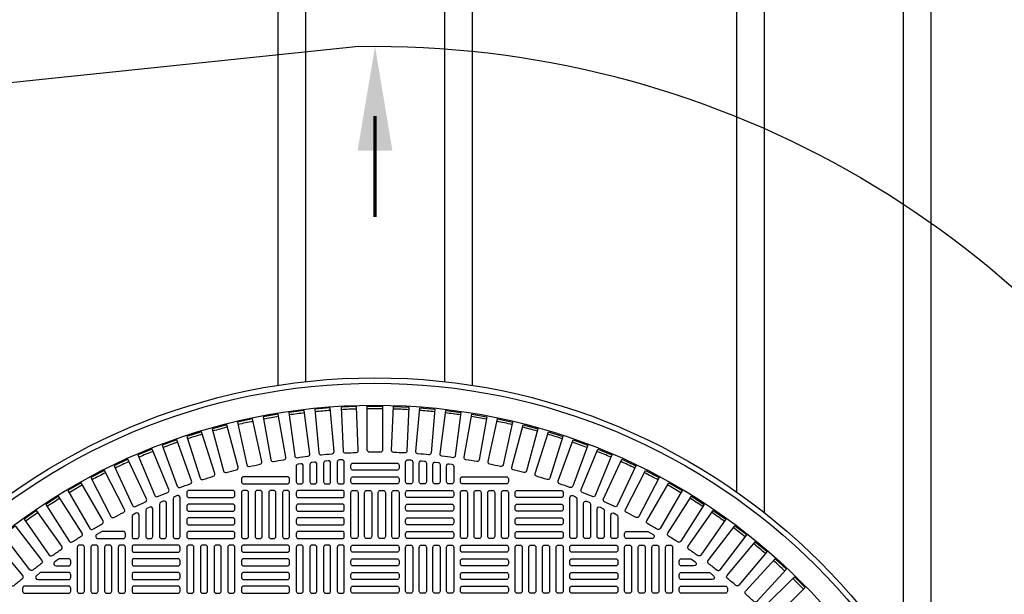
# Model space of a CAD drawing. Extents: x -169 to 2224, y 0 to 2796.
# Tile 524 of 530: x 1863 to 1898, y 1494 to 1515. Entities that reach past the tile are written whole.
import ezdxf

# ---------------------------------------------------------------- set-up
doc = ezdxf.new("R2010")
doc.units = 0
doc.header["$MEASUREMENT"] = 0
for name, color, linetype in [('TANK-MANHOLE-COVER-40', 2, 'CONTINUOUS'), ('TANK-MANHOLE-COVER-HATCH-40', 252, 'CONTINUOUS'), ('TANK-SLOPE', 3, 'CONTINUOUS'), ('TANK-UST-RIB', 7, 'CONTINUOUS')]:
    doc.layers.add(name, color=color, linetype=linetype)

msp = doc.modelspace()

# ---------------------------------------------------------------- linework, layer by layer
at = {"layer": 'TANK-MANHOLE-COVER-40', "color": 4, "linetype": 'Continuous'}
msp.add_circle((1875.77234, 1479.01916), 22.63902, dxfattribs=at)
at = {"layer": 'TANK-MANHOLE-COVER-40', "color": 1, "linetype": 'Continuous'}
msp.add_circle((1875.77234, 1479.01916), 22.44094, dxfattribs=at)
at = {"layer": 'TANK-MANHOLE-COVER-40', "color": 2, "linetype": 'Continuous'}
msp.add_circle((1875.77234, 1479.01916), 21.65354, dxfattribs=at)
at = {"layer": 'TANK-MANHOLE-COVER-HATCH-40', "linetype": 'Continuous'}
for points in [[(1872.97268, 1498.78248, -0.00491171), (1873.36148, 1498.83366, 0.41709369), (1873.43003, 1498.9221), (1873.22436, 1500.48439), (1872.67789, 1500.41245), (1872.88357, 1498.85016, 0.41709369), (1872.97268, 1498.78248)], [(1873.83741, 1498.88578, -0.00491171), (1874.22807, 1498.91996, 0.41709369), (1874.30042, 1499.00533), (1874.16308, 1500.5751), (1873.614, 1500.52706), (1873.75133, 1498.95729, 0.41709369), (1873.83741, 1498.88578)], [(1874.70582, 1498.95128, -0.00491171), (1875.0976, 1498.96838, 0.41709369), (1875.1736, 1499.05051), (1875.10487, 1500.62478), (1874.55421, 1500.60074), (1874.62295, 1499.02647, 0.41709369), (1874.70582, 1498.95128)], [(1875.96842, 1498.97883, 0.00491171), (1875.57626, 1498.97883, -0.41709369), (1875.49675, 1499.05756), (1875.49675, 1500.63333), (1876.04793, 1500.63333), (1876.04793, 1499.05756, -0.41709369), (1875.96842, 1498.97883)], [(1876.83886, 1498.95128, 0.00491171), (1876.44708, 1498.96838, -0.41709369), (1876.37107, 1499.05051), (1876.43981, 1500.62478), (1876.99046, 1500.60074), (1876.92173, 1499.02647, -0.41709369), (1876.83886, 1498.95128)], [(1877.70727, 1498.88578, 0.00491171), (1877.31661, 1498.91996, -0.41709369), (1877.24426, 1499.00533), (1877.3816, 1500.5751), (1877.93068, 1500.52706), (1877.79334, 1498.95729, -0.41709369), (1877.70727, 1498.88578)], [(1878.572, 1498.78248, 0.00491171), (1878.1832, 1498.83366, -0.41709369), (1878.11464, 1498.9221), (1878.32032, 1500.48439), (1878.86679, 1500.41245), (1878.66111, 1498.85016, -0.41709369), (1878.572, 1498.78248)], [(1871.26085, 1498.46326, -0.00491171), (1871.6437, 1498.54814, 0.41709369), (1871.70429, 1498.64222), (1871.36323, 1500.18064), (1870.82512, 1500.06134), (1871.16618, 1498.52292, 0.41709369), (1871.26085, 1498.46326)], [(1872.11328, 1498.64155, -0.00491171), (1872.49948, 1498.70964, 0.41709369), (1872.56411, 1498.80099), (1872.29048, 1500.35282), (1871.74767, 1500.25711), (1872.0213, 1498.70528, 0.41709369), (1872.11328, 1498.64155)], [(1879.4314, 1498.64155, 0.00491171), (1879.0452, 1498.70964, -0.41709369), (1878.98057, 1498.80099), (1879.2542, 1500.35282), (1879.797, 1500.25711), (1879.52337, 1498.70528, -0.41709369), (1879.4314, 1498.64155)], [(1880.28383, 1498.46326, 0.00491171), (1879.90097, 1498.54814, -0.41709369), (1879.84038, 1498.64222), (1880.18144, 1500.18064), (1880.71956, 1500.06134), (1880.3785, 1498.52292, -0.41709369), (1880.28383, 1498.46326)], [(1869.58335, 1497.99607, -0.00491171), (1869.95735, 1498.11399, 0.41709369), (1870.00951, 1498.213), (1869.53567, 1499.71583), (1869.01, 1499.55009), (1869.48384, 1498.04725, 0.41709369), (1869.58335, 1497.99607)], [(1870.417, 1498.24797, -0.00491171), (1870.79579, 1498.34947, 0.41709369), (1870.85222, 1498.4461), (1870.44438, 1499.96818), (1869.91198, 1499.82552), (1870.31982, 1498.30344, 0.41709369), (1870.417, 1498.24797)], [(1881.12768, 1498.24797, 0.00491171), (1880.74888, 1498.34947, -0.41709369), (1880.69246, 1498.4461), (1881.1003, 1499.96818), (1881.6327, 1499.82552), (1881.22486, 1498.30344, -0.41709369), (1881.12768, 1498.24797)], [(1881.96133, 1497.99607, 0.00491171), (1881.58732, 1498.11399, -0.41709369), (1881.53517, 1498.213), (1882.00901, 1499.71583), (1882.53468, 1499.55009), (1882.06084, 1498.04725, -0.41709369), (1881.96133, 1497.99607)], [(1868.76148, 1497.70805, -0.00491171), (1869.12998, 1497.84217, 0.41709369), (1869.17777, 1497.94336), (1868.63883, 1499.4241), (1868.12089, 1499.23558), (1868.65983, 1497.75484, 0.41709369), (1868.76148, 1497.70805)], [(1882.7832, 1497.70805, 0.00491171), (1882.41469, 1497.84217, -0.41709369), (1882.36691, 1497.94336), (1882.90585, 1499.4241), (1883.42379, 1499.23558), (1882.88485, 1497.75484, -0.41709369), (1882.7832, 1497.70805)], [(1867.95295, 1497.38445, -0.00491171), (1868.31526, 1497.53452, 0.41709369), (1868.35859, 1497.63769), (1867.75556, 1499.09352), (1867.24634, 1498.88259), (1867.84936, 1497.42677, 0.41709369), (1867.95295, 1497.38445)], [(1883.59172, 1497.38445, 0.00491171), (1883.22942, 1497.53452, -0.41709369), (1883.18609, 1497.63769), (1883.78911, 1499.09352), (1884.29834, 1498.88259), (1883.69532, 1497.42677, -0.41709369), (1883.59172, 1497.38445)], [(1867.15931, 1497.0259, -0.00491171), (1867.51472, 1497.19163, 0.41709369), (1867.55351, 1497.29659), (1866.88756, 1498.72472), (1866.38802, 1498.49178), (1867.05397, 1497.06365, 0.41709369), (1867.15931, 1497.0259)], [(1884.38536, 1497.0259, 0.00491171), (1884.02995, 1497.19163, -0.41709369), (1883.99116, 1497.29659), (1884.65711, 1498.72472), (1885.15665, 1498.49178), (1884.4907, 1497.06365, -0.41709369), (1884.38536, 1497.0259)], [(1866.38207, 1496.63306, -0.00491171), (1866.72991, 1496.81414, 0.41709369), (1866.76409, 1496.92069), (1866.03648, 1498.31842), (1865.54757, 1498.06391), (1866.27518, 1496.66619, 0.41709369), (1866.38207, 1496.63306)], [(1885.16261, 1496.63306, 0.00491171), (1884.81476, 1496.81414, -0.41709369), (1884.78059, 1496.92069), (1885.5082, 1498.31842), (1885.9971, 1498.06391), (1885.26949, 1496.66619, -0.41709369), (1885.16261, 1496.63306)], [(1865.6227, 1496.2067, -0.00491171), (1865.96231, 1496.40278, 0.41709369), (1865.99181, 1496.51072), (1865.20392, 1497.87538), (1864.72658, 1497.59979), (1865.51447, 1496.23513, 0.41709369), (1865.6227, 1496.2067)], [(1885.92198, 1496.2067, 0.00491171), (1885.58236, 1496.40278, -0.41709369), (1885.55287, 1496.51072), (1886.34076, 1497.87538), (1886.81809, 1497.59979), (1886.03021, 1496.23513, -0.41709369), (1885.92198, 1496.2067)], [(1864.88265, 1495.74762, -0.00491171), (1865.21339, 1495.95832, 0.41709369), (1865.23814, 1496.06745), (1864.39148, 1497.39644), (1863.92662, 1497.10029), (1864.77328, 1495.7713, 0.41709369), (1864.88265, 1495.74762)], [(1886.66203, 1495.74762, 0.00491171), (1886.33129, 1495.95832, -0.41709369), (1886.30653, 1496.06745), (1887.15319, 1497.39644), (1887.61806, 1497.10029), (1886.7714, 1495.7713, -0.41709369), (1886.66203, 1495.74762)], [(1864.16333, 1495.2567, -0.00491171), (1864.48456, 1495.48163, 0.41709369), (1864.50453, 1495.59173), (1863.60071, 1496.88253), (1863.14921, 1496.56638), (1864.05303, 1495.27559, 0.41709369), (1864.16333, 1495.2567)], [(1887.38135, 1495.2567, 0.00491171), (1887.06012, 1495.48163, -0.41709369), (1887.04014, 1495.59173), (1887.94397, 1496.88253), (1888.39547, 1496.56638), (1887.49164, 1495.27559, -0.41709369), (1887.38135, 1495.2567)], [(1863.4661, 1494.73486, -0.41709369), (1863.35509, 1494.74892), (1862.39582, 1495.99907), (1862.8331, 1496.3346), (1863.79237, 1495.08446, -0.41709369), (1863.77722, 1494.97359, 0.00491171), (1863.4661, 1494.73486)], [(1888.07857, 1494.73486, 0.41709369), (1888.18959, 1494.74892), (1889.14885, 1495.99907), (1888.71157, 1496.3346), (1887.7523, 1495.08446, 0.41709369), (1887.76746, 1494.97359, -0.00491171), (1888.07857, 1494.73486)], [(1865.97415, 1496.12546, 0.1342636), (1865.93408, 1496.1145), (1865.76758, 1496.01608, 0.76325856), (1865.80765, 1495.86955), (1866.71722, 1495.86955), (1866.71722, 1495.86955, 0.41421356), (1866.79596, 1495.94829), (1866.79596, 1496.04672), (1866.79596, 1496.04672, 0.41421356), (1866.71722, 1496.12546), (1865.97415, 1496.12546)], [(1885.57052, 1496.12546, -0.1342636), (1885.61059, 1496.1145), (1885.7771, 1496.01608, -0.76325856), (1885.73703, 1495.86955), (1884.82746, 1495.86955), (1884.82746, 1495.86955, -0.41421356), (1884.74872, 1495.94829), (1884.74872, 1496.04672), (1884.74872, 1496.04672, -0.41421356), (1884.82746, 1496.12546), (1885.57052, 1496.12546)], [(1862.79231, 1494.18312, -0.00491171), (1863.09272, 1494.43519, 0.41709369), (1863.10302, 1494.54661), (1862.09013, 1495.75372), (1861.6679, 1495.39943), (1862.68079, 1494.19232, 0.41709369), (1862.79231, 1494.18312)], [(1888.75237, 1494.18312, 0.00491171), (1888.45196, 1494.43519, -0.41709369), (1888.44166, 1494.54661), (1889.45455, 1495.75372), (1889.87678, 1495.39943), (1888.86389, 1494.19232, -0.41709369), (1888.75237, 1494.18312)], [(1864.43416, 1495.14121, 0.15754945), (1864.38808, 1495.12632), (1864.25168, 1495.02789, 0.72778796), (1864.29775, 1494.8853), (1864.74872, 1494.8853), (1864.74872, 1494.8853, 0.41421356), (1864.82746, 1494.96404), (1864.82746, 1495.06247), (1864.82746, 1495.06247, 0.41421356), (1864.74872, 1495.14121), (1864.43416, 1495.14121)], [(1887.11052, 1495.14121, -0.15754945), (1887.15659, 1495.12632), (1887.293, 1495.02789, -0.72778796), (1887.24692, 1494.8853), (1886.79596, 1494.8853), (1886.79596, 1494.8853, -0.41421356), (1886.71722, 1494.96404), (1886.71722, 1495.06247), (1886.71722, 1495.06247, -0.41421356), (1886.79596, 1495.14121), (1887.11052, 1495.14121)], [(1863.76806, 1494.64908, 0.16819223), (1863.71938, 1494.63223), (1863.59425, 1494.5338, 0.71204699), (1863.64294, 1494.39318), (1864.74872, 1494.39318), (1864.74872, 1494.39318, 0.41421356), (1864.82746, 1494.47192), (1864.82746, 1494.57034), (1864.82746, 1494.57034, 0.41421356), (1864.74872, 1494.64908), (1863.7408, 1494.64908)], [(1887.77662, 1494.64908, -0.16819223), (1887.8253, 1494.63223), (1887.95042, 1494.5338, -0.71204699), (1887.90174, 1494.39318), (1886.79596, 1494.39318), (1886.79596, 1494.39318, -0.41421356), (1886.71722, 1494.47192), (1886.71722, 1494.57034), (1886.71722, 1494.57034, -0.41421356), (1886.79596, 1494.64908), (1887.80388, 1494.64908)], [(1890.0246, 1492.99413, 0.00491171), (1889.74731, 1493.27142, -0.41709369), (1889.74676, 1493.38332), (1890.86099, 1494.49756), (1891.25074, 1494.10782), (1890.1365, 1492.99358, -0.41709369), (1890.0246, 1492.99413)]]:
    msp.add_lwpolyline(points, format="xyb", dxfattribs=at)
for points in [[(1873.60698, 1497.83806, 0.41421356), (1873.68572, 1497.9168), (1873.68572, 1498.54475, 0.44756586), (1873.59814, 1498.62299), (1873.49972, 1498.61187, 0.38162971), (1873.42982, 1498.53363), (1873.42982, 1497.9168), (1873.42982, 1497.9168, 0.41421356), (1873.50856, 1497.83806), (1873.60698, 1497.83806)], [(1874.09911, 1497.83806, 0.41421356), (1874.17785, 1497.9168), (1874.17785, 1498.59307, 0.44006189), (1874.09223, 1498.67151), (1873.99381, 1498.66288, 0.3888292), (1873.92194, 1498.58444), (1873.92194, 1497.9168), (1873.92194, 1497.9168, 0.41421356), (1874.00068, 1497.83806), (1874.09911, 1497.83806)], [(1874.59124, 1497.83806, 0.41421356), (1874.66998, 1497.9168), (1874.66998, 1498.62893, 0.43261554), (1874.58632, 1498.70751), (1874.4879, 1498.70136, 0.39604796), (1874.41407, 1498.62277), (1874.41407, 1497.9168), (1874.41407, 1497.9168, 0.41421356), (1874.49281, 1497.83806), (1874.59124, 1497.83806)], [(1876.95344, 1497.83806, -0.41421356), (1876.8747, 1497.9168), (1876.8747, 1498.62893, -0.43261554), (1876.95835, 1498.70751), (1877.05678, 1498.70136, -0.39604796), (1877.13061, 1498.62277), (1877.13061, 1497.9168), (1877.13061, 1497.9168, -0.41421356), (1877.05187, 1497.83806), (1876.95344, 1497.83806)], [(1877.44557, 1497.83806, -0.41421356), (1877.36683, 1497.9168), (1877.36683, 1498.59307, -0.44006189), (1877.45244, 1498.67151), (1877.55087, 1498.66288, -0.3888292), (1877.62273, 1498.58444), (1877.62273, 1497.9168), (1877.62273, 1497.9168, -0.41421356), (1877.54399, 1497.83806), (1877.44557, 1497.83806)], [(1877.93769, 1497.83806, -0.41421356), (1877.85895, 1497.9168), (1877.85895, 1498.54475, -0.44756586), (1877.94653, 1498.62299), (1878.04496, 1498.61187, -0.38162971), (1878.11486, 1498.53363), (1878.11486, 1497.9168), (1878.11486, 1497.9168, -0.41421356), (1878.03612, 1497.83806), (1877.93769, 1497.83806)], [(1873.11486, 1497.83806, 0.41421356), (1873.1936, 1497.9168), (1873.1936, 1498.48387, 0.45513358), (1873.10405, 1498.56187), (1873.00563, 1498.54823, 0.37444426), (1872.93769, 1498.47024), (1872.93769, 1497.9168), (1872.93769, 1497.9168, 0.41421356), (1873.01643, 1497.83806), (1873.11486, 1497.83806)], [(1874.9062, 1498.50735, -0.41421356), (1874.98494, 1498.58609), (1876.55974, 1498.58609, -0.41421356), (1876.63848, 1498.50735), (1876.63848, 1498.40892, -0.41421356), (1876.55974, 1498.33018), (1874.98494, 1498.33018, -0.41421356), (1874.9062, 1498.40892)], [(1878.42982, 1497.83806, -0.41421356), (1878.35108, 1497.9168), (1878.35108, 1498.48387, -0.45513358), (1878.44062, 1498.56187), (1878.53905, 1498.54823, -0.37444426), (1878.60698, 1498.47024), (1878.60698, 1497.9168), (1878.60698, 1497.9168, -0.41421356), (1878.52824, 1497.83806), (1878.42982, 1497.83806)], [(1872.70147, 1498.01522, 0.41421356), (1872.62273, 1498.09396), (1871.04793, 1498.09396, 0.41421356), (1870.96919, 1498.01522), (1870.96919, 1497.9168, 0.41421356), (1871.04793, 1497.83806), (1872.62273, 1497.83806, 0.41421356), (1872.70147, 1497.9168)], [(1874.9062, 1498.01522, -0.41421356), (1874.98494, 1498.09396), (1876.55974, 1498.09396, -0.41421356), (1876.63848, 1498.01522), (1876.63848, 1497.9168, -0.41421356), (1876.55974, 1497.83806), (1874.98494, 1497.83806, -0.41421356), (1874.9062, 1497.9168)], [(1878.8432, 1498.01522, -0.41421356), (1878.92194, 1498.09396), (1880.49675, 1498.09396, -0.41421356), (1880.57549, 1498.01522), (1880.57549, 1497.9168, -0.41421356), (1880.49675, 1497.83806), (1878.92194, 1497.83806, -0.41421356), (1878.8432, 1497.9168)], [(1868.1936, 1495.86955, 0.41421356), (1868.27234, 1495.94829), (1868.27234, 1497.14363, 0.53592322), (1868.16315, 1497.21624), (1868.06472, 1497.17496, 0.30214843), (1868.01643, 1497.10235), (1868.01643, 1495.94829), (1868.01643, 1495.94829, 0.41421356), (1868.09517, 1495.86955), (1868.1936, 1495.86955)], [(1868.68572, 1495.86955, 0.41421356), (1868.76446, 1495.94829), (1868.76446, 1497.34166, 0.52729524), (1868.65724, 1497.41506), (1868.55881, 1497.37687, 0.30950451), (1868.50856, 1497.30346), (1868.50856, 1495.94829), (1868.50856, 1495.94829, 0.41421356), (1868.5873, 1495.86955), (1868.68572, 1495.86955)], [(1882.85895, 1495.86955, -0.41421356), (1882.78021, 1495.94829), (1882.78021, 1497.34166, -0.52729524), (1882.88744, 1497.41506), (1882.98586, 1497.37687, -0.30950451), (1883.03612, 1497.30346), (1883.03612, 1495.94829), (1883.03612, 1495.94829, -0.41421356), (1882.95738, 1495.86955), (1882.85895, 1495.86955)], [(1883.35108, 1495.86955, -0.41421356), (1883.27234, 1495.94829), (1883.27234, 1497.14363, -0.53592322), (1883.38153, 1497.21624), (1883.47996, 1497.17496, -0.30214843), (1883.52824, 1497.10235), (1883.52824, 1495.94829), (1883.52824, 1495.94829, -0.41421356), (1883.4495, 1495.86955), (1883.35108, 1495.86955)], [(1867.70147, 1495.86955, 0.41421356), (1867.78021, 1495.94829), (1867.78021, 1496.92989, 0.54471323), (1867.66906, 1497.00164), (1867.57063, 1496.95718, 0.2947387), (1867.52431, 1496.88542), (1867.52431, 1495.94829), (1867.52431, 1495.94829, 0.41421356), (1867.60305, 1495.86955), (1867.70147, 1495.86955)], [(1883.8432, 1495.86955, -0.41421356), (1883.76446, 1495.94829), (1883.76446, 1496.92989, -0.54471323), (1883.87562, 1497.00164), (1883.97405, 1496.95718, -0.2947387), (1884.02037, 1496.88542), (1884.02037, 1495.94829), (1884.02037, 1495.94829, -0.41421356), (1883.94163, 1495.86955), (1883.8432, 1495.86955)], [(1867.03218, 1496.65595), (1867.03218, 1495.94829), (1867.03218, 1495.94829, 0.41421356), (1867.11092, 1495.86955), (1867.20935, 1495.86955), (1867.20935, 1495.86955, 0.41421356), (1867.28809, 1495.94829), (1867.28809, 1496.71277, 0.57735027), (1867.16998, 1496.78097), (1867.07155, 1496.72414, 0.26794919)], [(1884.5125, 1496.65595), (1884.5125, 1495.94829), (1884.5125, 1495.94829, -0.41421356), (1884.43376, 1495.86955), (1884.33533, 1495.86955), (1884.33533, 1495.86955, -0.41421356), (1884.25659, 1495.94829), (1884.25659, 1496.71277, -0.57735027), (1884.3747, 1496.78097), (1884.47313, 1496.72414, -0.26794919)], [(1889.1069, 1493.97921), (1890.17148, 1495.14099), (1890.57785, 1494.76861), (1889.51327, 1493.60683, -0.41709369), (1889.40146, 1493.6025, 0.00491171), (1889.11233, 1493.86744, -0.41709369)], [(1864.82746, 1494.07821, 0.41421356), (1864.74872, 1494.15695), (1863.17391, 1494.15695, 0.41421356), (1863.09517, 1494.07821), (1863.09517, 1493.97979, 0.41421356), (1863.17391, 1493.90105), (1864.74872, 1493.90105, 0.41421356), (1864.82746, 1493.97979)], [(1886.71722, 1494.07821, -0.41421356), (1886.79596, 1494.15695), (1888.37076, 1494.15695, -0.41421356), (1888.4495, 1494.07821), (1888.4495, 1493.97979, -0.41421356), (1888.37076, 1493.90105), (1886.79596, 1493.90105, -0.41421356), (1886.71722, 1493.97979)]]:
    msp.add_lwpolyline(points, format="xyb", close=True, dxfattribs=at)
at = {"layer": 'TANK-MANHOLE-COVER-HATCH-40', "linetype": 'Continuous', "flags": 128}
for points in [[(1869.00068, 1497.42467, 0.41421356), (1869.07942, 1497.34593), (1870.65423, 1497.34593, 0.41421356), (1870.73297, 1497.42467), (1870.73297, 1497.5231, 0.41421356), (1870.65423, 1497.60184), (1869.07942, 1497.60184, 0.41421356), (1869.00068, 1497.5231)], [(1871.14635, 1495.86955, 0.41421356), (1871.22509, 1495.94829), (1871.22509, 1497.5231, 0.41421356), (1871.14635, 1497.60184), (1871.04793, 1497.60184, 0.41421356), (1870.96919, 1497.5231), (1870.96919, 1495.94829, 0.41421356), (1871.04793, 1495.86955)], [(1871.63848, 1495.86955, 0.41421356), (1871.71722, 1495.94829), (1871.71722, 1497.5231, 0.41421356), (1871.63848, 1497.60184), (1871.54005, 1497.60184, 0.41421356), (1871.46131, 1497.5231), (1871.46131, 1495.94829, 0.41421356), (1871.54005, 1495.86955)], [(1872.13061, 1495.86955, 0.41421356), (1872.20935, 1495.94829), (1872.20935, 1497.5231, 0.41421356), (1872.13061, 1497.60184), (1872.03218, 1497.60184, 0.41421356), (1871.95344, 1497.5231), (1871.95344, 1495.94829, 0.41421356), (1872.03218, 1495.86955)], [(1872.62273, 1495.86955, 0.41421356), (1872.70147, 1495.94829), (1872.70147, 1497.5231, 0.41421356), (1872.62273, 1497.60184), (1872.52431, 1497.60184, 0.41421356), (1872.44557, 1497.5231), (1872.44557, 1495.94829, 0.41421356), (1872.52431, 1495.86955)], [(1872.93769, 1497.42467, 0.41421356), (1873.01643, 1497.34593), (1874.59124, 1497.34593, 0.41421356), (1874.66998, 1497.42467), (1874.66998, 1497.5231, 0.41421356), (1874.59124, 1497.60184), (1873.01643, 1497.60184, 0.41421356), (1872.93769, 1497.5231)], [(1874.98494, 1495.86955, -0.41421356), (1874.9062, 1495.94829), (1874.9062, 1497.5231, -0.41421356), (1874.98494, 1497.60184), (1875.08336, 1497.60184, -0.41421356), (1875.1621, 1497.5231), (1875.1621, 1495.94829, -0.41421356), (1875.08336, 1495.86955)], [(1875.47706, 1495.86955, -0.41421356), (1875.39832, 1495.94829), (1875.39832, 1497.5231, -0.41421356), (1875.47706, 1497.60184), (1875.57549, 1497.60184, -0.41421356), (1875.65423, 1497.5231), (1875.65423, 1495.94829, -0.41421356), (1875.57549, 1495.86955)], [(1875.96919, 1495.86955, -0.41421356), (1875.89045, 1495.94829), (1875.89045, 1497.5231, -0.41421356), (1875.96919, 1497.60184), (1876.06761, 1497.60184, -0.41421356), (1876.14635, 1497.5231), (1876.14635, 1495.94829, -0.41421356), (1876.06761, 1495.86955)], [(1876.46131, 1495.86955, -0.41421356), (1876.38257, 1495.94829), (1876.38257, 1497.5231, -0.41421356), (1876.46131, 1497.60184), (1876.55974, 1497.60184, -0.41421356), (1876.63848, 1497.5231), (1876.63848, 1495.94829, -0.41421356), (1876.55974, 1495.86955)], [(1878.60698, 1497.42467, -0.41421356), (1878.52824, 1497.34593), (1876.95344, 1497.34593, -0.41421356), (1876.8747, 1497.42467), (1876.8747, 1497.5231, -0.41421356), (1876.95344, 1497.60184), (1878.52824, 1497.60184, -0.41421356), (1878.60698, 1497.5231)], [(1878.92194, 1495.86955, -0.41421356), (1878.8432, 1495.94829), (1878.8432, 1497.5231, -0.41421356), (1878.92194, 1497.60184), (1879.02037, 1497.60184, -0.41421356), (1879.09911, 1497.5231), (1879.09911, 1495.94829, -0.41421356), (1879.02037, 1495.86955)], [(1879.41407, 1495.86955, -0.41421356), (1879.33533, 1495.94829), (1879.33533, 1497.5231, -0.41421356), (1879.41407, 1497.60184), (1879.5125, 1497.60184, -0.41421356), (1879.59124, 1497.5231), (1879.59124, 1495.94829, -0.41421356), (1879.5125, 1495.86955)], [(1879.9062, 1495.86955, -0.41421356), (1879.82746, 1495.94829), (1879.82746, 1497.5231, -0.41421356), (1879.9062, 1497.60184), (1880.00462, 1497.60184, -0.41421356), (1880.08336, 1497.5231), (1880.08336, 1495.94829, -0.41421356), (1880.00462, 1495.86955)], [(1880.39832, 1495.86955, -0.41421356), (1880.31958, 1495.94829), (1880.31958, 1497.5231, -0.41421356), (1880.39832, 1497.60184), (1880.49675, 1497.60184, -0.41421356), (1880.57549, 1497.5231), (1880.57549, 1495.94829, -0.41421356), (1880.49675, 1495.86955)], [(1882.54399, 1497.42467, -0.41421356), (1882.46525, 1497.34593), (1880.89045, 1497.34593, -0.41421356), (1880.81171, 1497.42467), (1880.81171, 1497.5231, -0.41421356), (1880.89045, 1497.60184), (1882.46525, 1497.60184, -0.41421356), (1882.54399, 1497.5231)], [(1869.00068, 1496.93255, 0.41421356), (1869.07942, 1496.85381), (1870.65423, 1496.85381, 0.41421356), (1870.73297, 1496.93255), (1870.73297, 1497.03097, 0.41421356), (1870.65423, 1497.10971), (1869.07942, 1497.10971, 0.41421356), (1869.00068, 1497.03097)], [(1872.93769, 1496.93255, 0.41421356), (1873.01643, 1496.85381), (1874.59124, 1496.85381, 0.41421356), (1874.66998, 1496.93255), (1874.66998, 1497.03097, 0.41421356), (1874.59124, 1497.10971), (1873.01643, 1497.10971, 0.41421356), (1872.93769, 1497.03097)], [(1878.60698, 1496.93255, -0.41421356), (1878.52824, 1496.85381), (1876.95344, 1496.85381, -0.41421356), (1876.8747, 1496.93255), (1876.8747, 1497.03097, -0.41421356), (1876.95344, 1497.10971), (1878.52824, 1497.10971, -0.41421356), (1878.60698, 1497.03097)], [(1882.54399, 1496.93255, -0.41421356), (1882.46525, 1496.85381), (1880.89045, 1496.85381, -0.41421356), (1880.81171, 1496.93255), (1880.81171, 1497.03097, -0.41421356), (1880.89045, 1497.10971), (1882.46525, 1497.10971, -0.41421356), (1882.54399, 1497.03097)], [(1869.00068, 1496.44042, 0.41421356), (1869.07942, 1496.36168), (1870.65423, 1496.36168, 0.41421356), (1870.73297, 1496.44042), (1870.73297, 1496.53884, 0.41421356), (1870.65423, 1496.61758), (1869.07942, 1496.61758, 0.41421356), (1869.00068, 1496.53884)], [(1872.93769, 1496.44042, 0.41421356), (1873.01643, 1496.36168), (1874.59124, 1496.36168, 0.41421356), (1874.66998, 1496.44042), (1874.66998, 1496.53884, 0.41421356), (1874.59124, 1496.61758), (1873.01643, 1496.61758, 0.41421356), (1872.93769, 1496.53884)], [(1878.60698, 1496.44042, -0.41421356), (1878.52824, 1496.36168), (1876.95344, 1496.36168, -0.41421356), (1876.8747, 1496.44042), (1876.8747, 1496.53884, -0.41421356), (1876.95344, 1496.61758), (1878.52824, 1496.61758, -0.41421356), (1878.60698, 1496.53884)], [(1882.54399, 1496.44042, -0.41421356), (1882.46525, 1496.36168), (1880.89045, 1496.36168, -0.41421356), (1880.81171, 1496.44042), (1880.81171, 1496.53884, -0.41421356), (1880.89045, 1496.61758), (1882.46525, 1496.61758, -0.41421356), (1882.54399, 1496.53884)], [(1869.00068, 1495.94829, 0.41421356), (1869.07942, 1495.86955), (1870.65423, 1495.86955, 0.41421356), (1870.73297, 1495.94829), (1870.73297, 1496.04672, 0.41421356), (1870.65423, 1496.12546), (1869.07942, 1496.12546, 0.41421356), (1869.00068, 1496.04672)], [(1872.93769, 1495.94829, 0.41421356), (1873.01643, 1495.86955), (1874.59124, 1495.86955, 0.41421356), (1874.66998, 1495.94829), (1874.66998, 1496.04672, 0.41421356), (1874.59124, 1496.12546), (1873.01643, 1496.12546, 0.41421356), (1872.93769, 1496.04672)], [(1878.60698, 1495.94829, -0.41421356), (1878.52824, 1495.86955), (1876.95344, 1495.86955, -0.41421356), (1876.8747, 1495.94829), (1876.8747, 1496.04672, -0.41421356), (1876.95344, 1496.12546), (1878.52824, 1496.12546, -0.41421356), (1878.60698, 1496.04672)], [(1882.54399, 1495.94829, -0.41421356), (1882.46525, 1495.86955), (1880.89045, 1495.86955, -0.41421356), (1880.81171, 1495.94829), (1880.81171, 1496.04672, -0.41421356), (1880.89045, 1496.12546), (1882.46525, 1496.12546, -0.41421356), (1882.54399, 1496.04672)], [(1865.24084, 1493.90105, 0.41421356), (1865.31958, 1493.97979), (1865.31958, 1495.55459, 0.41421356), (1865.24084, 1495.63333), (1865.14242, 1495.63333, 0.41421356), (1865.06368, 1495.55459), (1865.06368, 1493.97979, 0.41421356), (1865.14242, 1493.90105)], [(1865.73297, 1493.90105, 0.41421356), (1865.81171, 1493.97979), (1865.81171, 1495.55459, 0.41421356), (1865.73297, 1495.63333), (1865.63454, 1495.63333, 0.41421356), (1865.5558, 1495.55459), (1865.5558, 1493.97979, 0.41421356), (1865.63454, 1493.90105)], [(1866.22509, 1493.90105, 0.41421356), (1866.30383, 1493.97979), (1866.30383, 1495.55459, 0.41421356), (1866.22509, 1495.63333), (1866.12667, 1495.63333, 0.41421356), (1866.04793, 1495.55459), (1866.04793, 1493.97979, 0.41421356), (1866.12667, 1493.90105)], [(1866.71722, 1493.90105, 0.41421356), (1866.79596, 1493.97979), (1866.79596, 1495.55459, 0.41421356), (1866.71722, 1495.63333), (1866.61879, 1495.63333, 0.41421356), (1866.54005, 1495.55459), (1866.54005, 1493.97979, 0.41421356), (1866.61879, 1493.90105)], [(1868.76446, 1495.55459, 0.41421356), (1868.68572, 1495.63333), (1867.11092, 1495.63333, 0.41421356), (1867.03218, 1495.55459), (1867.03218, 1495.45617, 0.41421356), (1867.11092, 1495.37743), (1868.68572, 1495.37743, 0.41421356), (1868.76446, 1495.45617)], [(1869.17785, 1493.90105, 0.41421356), (1869.25659, 1493.97979), (1869.25659, 1495.55459, 0.41421356), (1869.17785, 1495.63333), (1869.07942, 1495.63333, 0.41421356), (1869.00068, 1495.55459), (1869.00068, 1493.97979, 0.41421356), (1869.07942, 1493.90105)], [(1869.66998, 1493.90105, 0.41421356), (1869.74872, 1493.97979), (1869.74872, 1495.55459, 0.41421356), (1869.66998, 1495.63333), (1869.57155, 1495.63333, 0.41421356), (1869.49281, 1495.55459), (1869.49281, 1493.97979, 0.41421356), (1869.57155, 1493.90105)], [(1870.1621, 1493.90105, 0.41421356), (1870.24084, 1493.97979), (1870.24084, 1495.55459, 0.41421356), (1870.1621, 1495.63333), (1870.06368, 1495.63333, 0.41421356), (1869.98494, 1495.55459), (1869.98494, 1493.97979, 0.41421356), (1870.06368, 1493.90105)], [(1870.65423, 1493.90105, 0.41421356), (1870.73297, 1493.97979), (1870.73297, 1495.55459, 0.41421356), (1870.65423, 1495.63333), (1870.5558, 1495.63333, 0.41421356), (1870.47706, 1495.55459), (1870.47706, 1493.97979, 0.41421356), (1870.5558, 1493.90105)], [(1872.70147, 1495.55459, 0.41421356), (1872.62273, 1495.63333), (1871.04793, 1495.63333, 0.41421356), (1870.96919, 1495.55459), (1870.96919, 1495.45617, 0.41421356), (1871.04793, 1495.37743), (1872.62273, 1495.37743, 0.41421356), (1872.70147, 1495.45617)], [(1873.11486, 1493.90105, 0.41421356), (1873.1936, 1493.97979), (1873.1936, 1495.55459, 0.41421356), (1873.11486, 1495.63333), (1873.01643, 1495.63333, 0.41421356), (1872.93769, 1495.55459), (1872.93769, 1493.97979, 0.41421356), (1873.01643, 1493.90105)], [(1873.60698, 1493.90105, 0.41421356), (1873.68572, 1493.97979), (1873.68572, 1495.55459, 0.41421356), (1873.60698, 1495.63333), (1873.50856, 1495.63333, 0.41421356), (1873.42982, 1495.55459), (1873.42982, 1493.97979, 0.41421356), (1873.50856, 1493.90105)], [(1874.09911, 1493.90105, 0.41421356), (1874.17785, 1493.97979), (1874.17785, 1495.55459, 0.41421356), (1874.09911, 1495.63333), (1874.00068, 1495.63333, 0.41421356), (1873.92194, 1495.55459), (1873.92194, 1493.97979, 0.41421356), (1874.00068, 1493.90105)], [(1874.59124, 1493.90105, 0.41421356), (1874.66998, 1493.97979), (1874.66998, 1495.55459, 0.41421356), (1874.59124, 1495.63333), (1874.49281, 1495.63333, 0.41421356), (1874.41407, 1495.55459), (1874.41407, 1493.97979, 0.41421356), (1874.49281, 1493.90105)], [(1874.9062, 1495.55459, -0.41421356), (1874.98494, 1495.63333), (1876.55974, 1495.63333, -0.41421356), (1876.63848, 1495.55459), (1876.63848, 1495.45617, -0.41421356), (1876.55974, 1495.37743), (1874.98494, 1495.37743, -0.41421356), (1874.9062, 1495.45617)], [(1876.95344, 1493.90105, -0.41421356), (1876.8747, 1493.97979), (1876.8747, 1495.55459, -0.41421356), (1876.95344, 1495.63333), (1877.05187, 1495.63333, -0.41421356), (1877.13061, 1495.55459), (1877.13061, 1493.97979, -0.41421356), (1877.05187, 1493.90105)], [(1877.44557, 1493.90105, -0.41421356), (1877.36683, 1493.97979), (1877.36683, 1495.55459, -0.41421356), (1877.44557, 1495.63333), (1877.54399, 1495.63333, -0.41421356), (1877.62273, 1495.55459), (1877.62273, 1493.97979, -0.41421356), (1877.54399, 1493.90105)], [(1877.93769, 1493.90105, -0.41421356), (1877.85895, 1493.97979), (1877.85895, 1495.55459, -0.41421356), (1877.93769, 1495.63333), (1878.03612, 1495.63333, -0.41421356), (1878.11486, 1495.55459), (1878.11486, 1493.97979, -0.41421356), (1878.03612, 1493.90105)], [(1878.42982, 1493.90105, -0.41421356), (1878.35108, 1493.97979), (1878.35108, 1495.55459, -0.41421356), (1878.42982, 1495.63333), (1878.52824, 1495.63333, -0.41421356), (1878.60698, 1495.55459), (1878.60698, 1493.97979, -0.41421356), (1878.52824, 1493.90105)], [(1878.8432, 1495.55459, -0.41421356), (1878.92194, 1495.63333), (1880.49675, 1495.63333, -0.41421356), (1880.57549, 1495.55459), (1880.57549, 1495.45617, -0.41421356), (1880.49675, 1495.37743), (1878.92194, 1495.37743, -0.41421356), (1878.8432, 1495.45617)], [(1880.89045, 1493.90105, -0.41421356), (1880.81171, 1493.97979), (1880.81171, 1495.55459, -0.41421356), (1880.89045, 1495.63333), (1880.98887, 1495.63333, -0.41421356), (1881.06761, 1495.55459), (1881.06761, 1493.97979, -0.41421356), (1880.98887, 1493.90105)], [(1881.38257, 1493.90105, -0.41421356), (1881.30383, 1493.97979), (1881.30383, 1495.55459, -0.41421356), (1881.38257, 1495.63333), (1881.481, 1495.63333, -0.41421356), (1881.55974, 1495.55459), (1881.55974, 1493.97979, -0.41421356), (1881.481, 1493.90105)], [(1881.8747, 1493.90105, -0.41421356), (1881.79596, 1493.97979), (1881.79596, 1495.55459, -0.41421356), (1881.8747, 1495.63333), (1881.97313, 1495.63333, -0.41421356), (1882.05187, 1495.55459), (1882.05187, 1493.97979, -0.41421356), (1881.97313, 1493.90105)], [(1882.36683, 1493.90105, -0.41421356), (1882.28809, 1493.97979), (1882.28809, 1495.55459, -0.41421356), (1882.36683, 1495.63333), (1882.46525, 1495.63333, -0.41421356), (1882.54399, 1495.55459), (1882.54399, 1493.97979, -0.41421356), (1882.46525, 1493.90105)], [(1882.78021, 1495.55459, -0.41421356), (1882.85895, 1495.63333), (1884.43376, 1495.63333, -0.41421356), (1884.5125, 1495.55459), (1884.5125, 1495.45617, -0.41421356), (1884.43376, 1495.37743), (1882.85895, 1495.37743, -0.41421356), (1882.78021, 1495.45617)], [(1884.82746, 1493.90105, -0.41421356), (1884.74872, 1493.97979), (1884.74872, 1495.55459, -0.41421356), (1884.82746, 1495.63333), (1884.92588, 1495.63333, -0.41421356), (1885.00462, 1495.55459), (1885.00462, 1493.97979, -0.41421356), (1884.92588, 1493.90105)], [(1885.31958, 1493.90105, -0.41421356), (1885.24084, 1493.97979), (1885.24084, 1495.55459, -0.41421356), (1885.31958, 1495.63333), (1885.41801, 1495.63333, -0.41421356), (1885.49675, 1495.55459), (1885.49675, 1493.97979, -0.41421356), (1885.41801, 1493.90105)], [(1885.81171, 1493.90105, -0.41421356), (1885.73297, 1493.97979), (1885.73297, 1495.55459, -0.41421356), (1885.81171, 1495.63333), (1885.91013, 1495.63333, -0.41421356), (1885.98887, 1495.55459), (1885.98887, 1493.97979, -0.41421356), (1885.91013, 1493.90105)], [(1886.30383, 1493.90105, -0.41421356), (1886.22509, 1493.97979), (1886.22509, 1495.55459, -0.41421356), (1886.30383, 1495.63333), (1886.40226, 1495.63333, -0.41421356), (1886.481, 1495.55459), (1886.481, 1493.97979, -0.41421356), (1886.40226, 1493.90105)], [(1868.76446, 1495.06247, 0.41421356), (1868.68572, 1495.14121), (1867.11092, 1495.14121, 0.41421356), (1867.03218, 1495.06247), (1867.03218, 1494.96404, 0.41421356), (1867.11092, 1494.8853), (1868.68572, 1494.8853, 0.41421356), (1868.76446, 1494.96404)], [(1872.70147, 1495.06247, 0.41421356), (1872.62273, 1495.14121), (1871.04793, 1495.14121, 0.41421356), (1870.96919, 1495.06247), (1870.96919, 1494.96404, 0.41421356), (1871.04793, 1494.8853), (1872.62273, 1494.8853, 0.41421356), (1872.70147, 1494.96404)], [(1874.9062, 1495.06247, -0.41421356), (1874.98494, 1495.14121), (1876.55974, 1495.14121, -0.41421356), (1876.63848, 1495.06247), (1876.63848, 1494.96404, -0.41421356), (1876.55974, 1494.8853), (1874.98494, 1494.8853, -0.41421356), (1874.9062, 1494.96404)], [(1878.8432, 1495.06247, -0.41421356), (1878.92194, 1495.14121), (1880.49675, 1495.14121, -0.41421356), (1880.57549, 1495.06247), (1880.57549, 1494.96404, -0.41421356), (1880.49675, 1494.8853), (1878.92194, 1494.8853, -0.41421356), (1878.8432, 1494.96404)], [(1882.78021, 1495.06247, -0.41421356), (1882.85895, 1495.14121), (1884.43376, 1495.14121, -0.41421356), (1884.5125, 1495.06247), (1884.5125, 1494.96404, -0.41421356), (1884.43376, 1494.8853), (1882.85895, 1494.8853, -0.41421356), (1882.78021, 1494.96404)], [(1868.76446, 1494.57034, 0.41421356), (1868.68572, 1494.64908), (1867.11092, 1494.64908, 0.41421356), (1867.03218, 1494.57034), (1867.03218, 1494.47192, 0.41421356), (1867.11092, 1494.39318), (1868.68572, 1494.39318, 0.41421356), (1868.76446, 1494.47192)], [(1872.70147, 1494.57034, 0.41421356), (1872.62273, 1494.64908), (1871.04793, 1494.64908, 0.41421356), (1870.96919, 1494.57034), (1870.96919, 1494.47192, 0.41421356), (1871.04793, 1494.39318), (1872.62273, 1494.39318, 0.41421356), (1872.70147, 1494.47192)], [(1874.9062, 1494.57034, -0.41421356), (1874.98494, 1494.64908), (1876.55974, 1494.64908, -0.41421356), (1876.63848, 1494.57034), (1876.63848, 1494.47192, -0.41421356), (1876.55974, 1494.39318), (1874.98494, 1494.39318, -0.41421356), (1874.9062, 1494.47192)], [(1878.8432, 1494.57034, -0.41421356), (1878.92194, 1494.64908), (1880.49675, 1494.64908, -0.41421356), (1880.57549, 1494.57034), (1880.57549, 1494.47192, -0.41421356), (1880.49675, 1494.39318), (1878.92194, 1494.39318, -0.41421356), (1878.8432, 1494.47192)], [(1882.78021, 1494.57034, -0.41421356), (1882.85895, 1494.64908), (1884.43376, 1494.64908, -0.41421356), (1884.5125, 1494.57034), (1884.5125, 1494.47192, -0.41421356), (1884.43376, 1494.39318), (1882.85895, 1494.39318, -0.41421356), (1882.78021, 1494.47192)], [(1868.76446, 1494.07821, 0.41421356), (1868.68572, 1494.15695), (1867.11092, 1494.15695, 0.41421356), (1867.03218, 1494.07821), (1867.03218, 1493.97979, 0.41421356), (1867.11092, 1493.90105), (1868.68572, 1493.90105, 0.41421356), (1868.76446, 1493.97979)], [(1872.70147, 1494.07821, 0.41421356), (1872.62273, 1494.15695), (1871.04793, 1494.15695, 0.41421356), (1870.96919, 1494.07821), (1870.96919, 1493.97979, 0.41421356), (1871.04793, 1493.90105), (1872.62273, 1493.90105, 0.41421356), (1872.70147, 1493.97979)], [(1874.9062, 1494.07821, -0.41421356), (1874.98494, 1494.15695), (1876.55974, 1494.15695, -0.41421356), (1876.63848, 1494.07821), (1876.63848, 1493.97979, -0.41421356), (1876.55974, 1493.90105), (1874.98494, 1493.90105, -0.41421356), (1874.9062, 1493.97979)], [(1878.8432, 1494.07821, -0.41421356), (1878.92194, 1494.15695), (1880.49675, 1494.15695, -0.41421356), (1880.57549, 1494.07821), (1880.57549, 1493.97979, -0.41421356), (1880.49675, 1493.90105), (1878.92194, 1493.90105, -0.41421356), (1878.8432, 1493.97979)], [(1882.78021, 1494.07821, -0.41421356), (1882.85895, 1494.15695), (1884.43376, 1494.15695, -0.41421356), (1884.5125, 1494.07821), (1884.5125, 1493.97979, -0.41421356), (1884.43376, 1493.90105), (1882.85895, 1493.90105, -0.41421356), (1882.78021, 1493.97979)]]:
    msp.add_lwpolyline(points, format="xyb", close=True, dxfattribs=at)
at = {"layer": 'TANK-MANHOLE-COVER-HATCH-40', "linetype": 'Continuous'}
for start, end in [(96.766426, 98.233574), (94.266426, 95.733574), (91.766426, 93.233574), (89.266426, 90.733574), (86.766426, 88.233574), (84.266426, 85.733574), (81.766426, 83.233574), (101.766426, 103.233574), (99.266426, 100.733574), (79.266426, 80.733574), (76.766426, 78.233574), (104.266426, 105.733574), (74.266426, 75.733574), (109.266426, 110.733574), (106.766426, 108.233574), (71.766426, 73.233574), (69.266426, 70.733574), (111.766426, 113.233574), (66.766426, 68.233574), (114.266426, 115.733574), (64.266426, 65.733574), (116.766426, 118.233574), (61.766426, 63.233574), (119.266426, 120.733574), (59.266426, 60.733574), (121.766426, 123.233574), (56.766426, 58.233574), (124.266426, 125.733574), (54.266426, 55.733574), (51.766426, 53.233574), (49.266426, 50.733574), (46.766426, 48.233574), (44.266426, 45.733574)]:
    msp.add_arc((1875.77234, 1479.01916), 21.52559, start, end, dxfattribs=at)
at = {"layer": 'TANK-SLOPE'}
msp.add_line((1875.18587, 1513.58933), (1710.78575, 1496.43218), dxfattribs=at)
msp.add_lwpolyline([(1875.18587, 1513.58933, -1.01702303), (1875.18649, 1444.32116), (1875.18587, 1444.32117)], format="xyb", dxfattribs=at)
at = {"layer": 'TANK-SLOPE', "const_width": 0.125}
msp.add_lwpolyline([(1875.7739, 1511.0894), (1875.7739, 1507.44861)], dxfattribs=at)
at = {"layer": 'TANK-SLOPE'}
msp.add_solid([(1876.3989, 1509.8394), (1875.7739, 1513.5894), (1875.1489, 1509.8394)], dxfattribs=at)
at = {"layer": 'TANK-UST-RIB'}
for p, q in [((1873.27234, 1542.01839), (1873.27234, 1501.51972)), ((1878.27234, 1542.01839), (1878.27234, 1501.51972)), ((1889.77234, 1542.01839), (1889.77234, 1496.81032)), ((1894.77234, 1542.01839), (1894.77234, 1491.32872)), ((1872.27234, 1540.01839), (1872.27234, 1501.38599)), ((1879.27234, 1540.01839), (1879.27234, 1501.38599)), ((1888.77234, 1540.01839), (1888.77234, 1497.55359)), ((1895.77234, 1540.01839), (1895.77234, 1489.62695))]:
    msp.add_line(p, q, dxfattribs=at)

doc.saveas('drawing.dxf')
